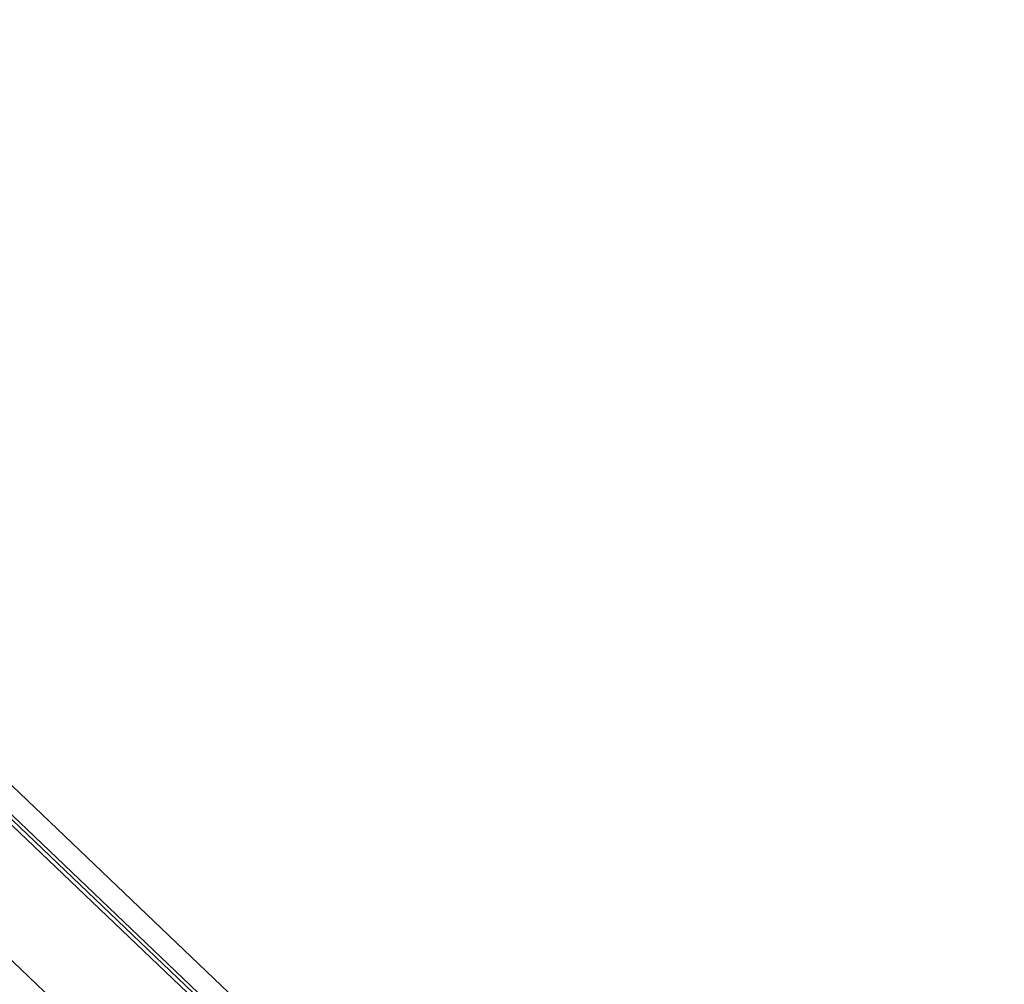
# Model space of a CAD drawing. Header units: millimetres. Extents: x 1117 to 38156, y -1945 to 7303.
# Tile 298 of 656: x 9686 to 9715, y 1475 to 1503. Entities that reach past the tile are written whole.
import ezdxf

# ---------------------------------------------------------------- set-up
doc = ezdxf.new("R2010")
doc.units = ezdxf.units.MM

msp = doc.modelspace()

# ---------------------------------------------------------------- linework, layer by layer
at = {"color": 7, "linetype": 'Continuous'}
for p, q in [((9661.542, 1503.237), (9743.76, 1424.821)), ((9667.151, 1497.026), (9708.935, 1457.174)), ((9704.171, 1457.412), (9662.997, 1496.683)), ((9667.333, 1496.547), (9707.767, 1457.982)), ((9708.021, 1457.902), (9667.586, 1496.467))]:
    msp.add_line(p, q, dxfattribs=at)

doc.saveas('drawing.dxf')
